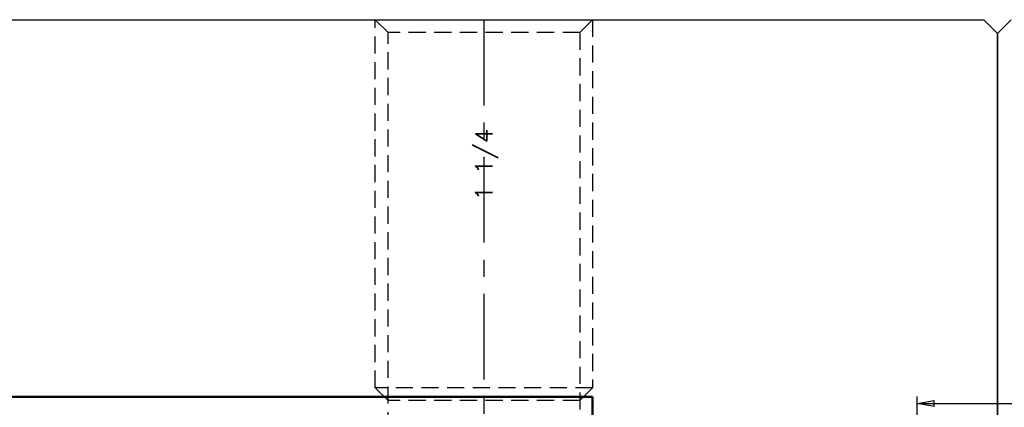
# Model space of a CAD drawing. Extents: x 2651 to 7771, y -1163 to 1075.
# Tile 486 of 490: x 6228 to 6372, y 856 to 913. Entities that reach past the tile are written whole.
import ezdxf
from ezdxf.enums import TextEntityAlignment as Align

# ---------------------------------------------------------------- set-up
doc = ezdxf.new("R2010")
doc.units = 0
doc.header["$LTSCALE"] = 10
doc.linetypes.add('CENTER', pattern=[2, 1.25, -0.25, 0.25, -0.25])
doc.linetypes.add('HIDDEN', pattern=[0.375, 0.25, -0.125])
doc.layers.get('0').update_dxf_attribs({"linetype": 'CONTINUOUS'})
doc.layers.get('Defpoints').update_dxf_attribs({"linetype": 'CONTINUOUS'})
doc.layers.add('AM_4', color=7, linetype='CONTINUOUS', lineweight=50)
for name, color, linetype in [('CEN', 1, 'CENTER'), ('DIM', 3, 'CONTINUOUS'), ('HIDDEN', 6, 'HIDDEN'), ('TEXT', 4, 'CONTINUOUS')]:
    doc.layers.add(name, color=color, linetype=linetype)
doc.styles.get("Standard").update_dxf_attribs({"font": 'romans.shx'})
doc.dimstyles.new('MM& INCH5', dxfattribs={"dimtxt": 5, "dimasz": 2.5, "dimexe": 1, "dimexo": 0.5, "dimtad": 0, "dimrnd": 1.38778e-17, "dimzin": 9, "dimdsep": 46, "dimtxsty": 'Standard', "dimblk": 'CLOSED', "dimcen": 0, "dimclrd": 3, "dimclre": 3, "dimclrt": 3, "dimazin": 2, "dimtfac": 0.75, "dimtofl": 0, "dimtmove": 0, "dimatfit": 3, "dimfxl": 0, "dimtolj": 1, "dimarcsym": 0})

# ---------------------------------------------------------------- blocks, each defined once
blk = doc.blocks.new('A$C536F6245')
at = {"layer": 'AM_4'}
for p, q in [((30, 243.75), (30, 152.87)), ((30, 152.87), (-30, 152.87))]:
    blk.add_line(p, q, dxfattribs=at)
blk = doc.blocks.new('_Closed')
at = {"color": 0, "linetype": 'ByBlock', "lineweight": -2}
for p, q in [((-1, 0.167), (0, 0)), ((-1, 0.167), (-1, -0.167)), ((0, 0), (-1, -0.167)), ((0, 0), (-1, 0))]:
    blk.add_line(p, q, dxfattribs=at)
blk = doc.blocks.new('*D3519')
at = {"layer": 'Defpoints', "color": 0}
for p in [(6456.18, 856.66), (6359.44, 843.44), (6456.18, 843.44)]:
    blk.add_point(p, dxfattribs=at)
at = {"layer": 'DIM', "color": 3, "lineweight": -2}
for p, q in [((6359.44, 843.94), (6359.44, 857.66)), ((6456.18, 843.94), (6456.18, 857.66)), ((6361.94, 856.66), (6384.11, 856.66)), ((6453.68, 856.66), (6437.98, 856.66))]:
    blk.add_line(p, q, dxfattribs=at)
at = {"layer": 'DIM', "color": 3, "lineweight": -2, "xscale": 2.5, "yscale": 2.5, "zscale": 2.5, "rotation": 180}
blk.add_blockref('_Closed', (6359.44, 856.66), dxfattribs=at)
at = {"layer": 'DIM', "color": 3, "lineweight": -2, "xscale": 2.5, "yscale": 2.5, "zscale": 2.5}
blk.add_blockref('_Closed', (6456.18, 856.66), dxfattribs=at)
at = {"layer": 'DIM', "color": 3, "insert": (6411.05, 856.66), "char_height": 5, "attachment_point": 5}
blk.add_mtext('\\A1;96.75 [3.809]', dxfattribs=at)

msp = doc.modelspace()

# ---------------------------------------------------------------- linework, layer by layer
for p, q in [((6223.184, 912.642), (6369.184, 912.642)), ((6369.184, 912.642), (6371.184, 910.642)), ((6371.184, 910.642), (6373.184, 912.642)), ((6371.184, 910.642), (6371.184, -41.483)), ((6371.184, -41.483), (6371.184, 910.642))]:
    msp.add_line(p, q)
at = {"layer": 'CEN'}
msp.add_line((6296.184, 912.642), (6296.184, 841.059), dxfattribs=at)
at = {"layer": 'HIDDEN'}
for points in [[(6312.059, 912.642), (6310.184, 910.767), (6282.184, 910.767), (6280.309, 912.642)], [(6312.059, 912.642), (6312.059, 858.955), (6280.309, 858.955), (6280.309, 912.642)], [(6310.184, 910.767), (6310.184, 849.142), (6282.184, 849.142), (6282.184, 910.767)], [(6312.059, 858.955), (6310.184, 857.08), (6282.184, 857.08), (6280.309, 858.955)]]:
    msp.add_lwpolyline(points, dxfattribs=at)

# ---------------------------------------------------------------- block references
at = {"layer": 'DIM', "rotation": 90}
msp.add_blockref('A$C536F6245', (6464.933, 827.642), dxfattribs=at)

# ---------------------------------------------------------------- texts
at = {"layer": 'TEXT'}
msp.add_text('1 1/4', height=2.5, rotation=90, dxfattribs=at).set_placement((6296.184, 896.767), align=Align.MIDDLE_RIGHT)

# ---------------------------------------------------------------- dimensions: what is measured, and where the dimension line sits
at = {"layer": 'DIM'}
dim = msp.add_linear_dim(base=(6456.184, 856.662), p1=(6359.435, 843.441), p2=(6456.184, 843.441), dimstyle='MM& INCH5', dxfattribs=at)
dim.commit()
dim.dimension.update_dxf_attribs({"geometry": '*D3519', "text_midpoint": (6411.048, 856.662), "dimtype": 160})

doc.saveas('drawing.dxf')
